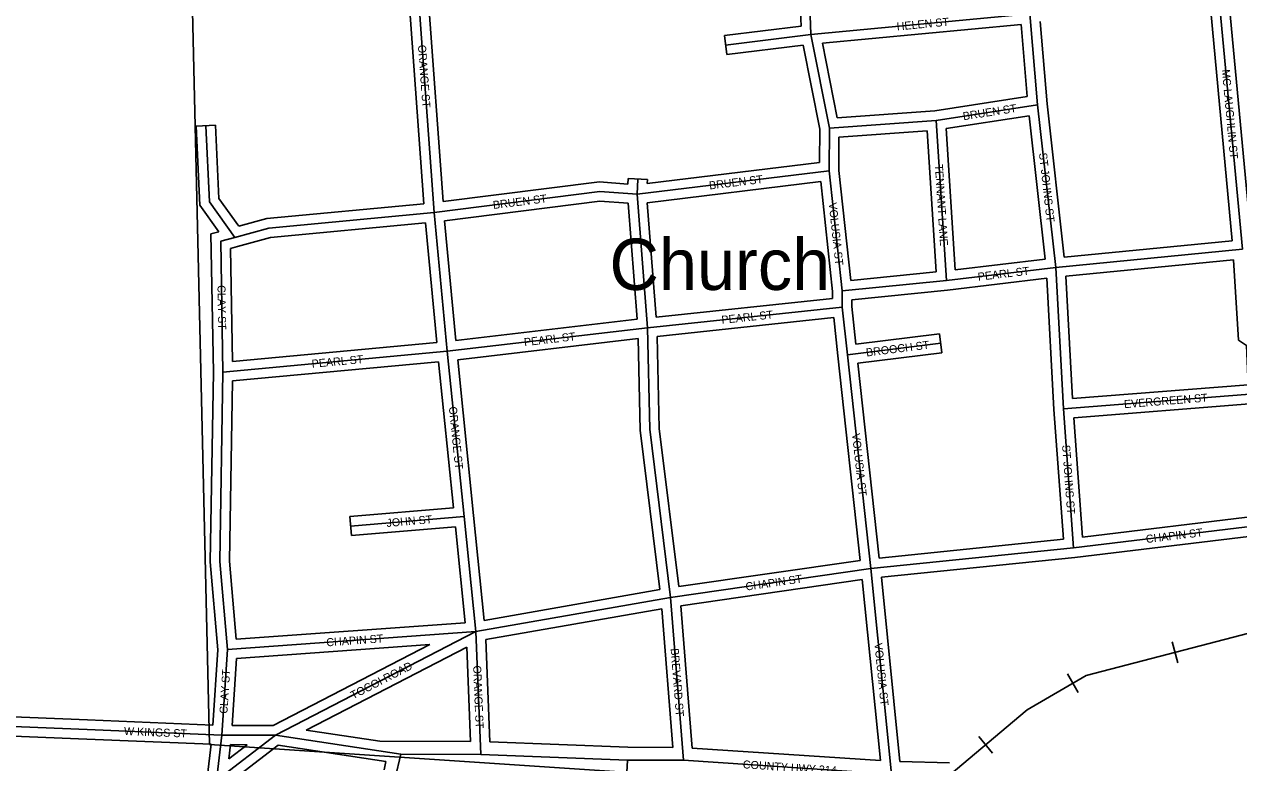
# Model space of a CAD drawing. Extents: x 418523 to 616617, y 1878279 to 2196743.
# Drawn here: x 544325 to 548119, y 2020103 to 2022410 of the extents above; entities that cross this region are included whole.
import ezdxf

# ---------------------------------------------------------------- set-up
doc = ezdxf.new("R2010")
doc.units = 0
for name, color, linetype in [('Level 1', 7, 'Continuous'), ('Level 22', 7, 'Continuous'), ('Level 23', 7, 'Continuous'), ('Level 31', 7, 'Continuous'), ('Level 32', 7, 'Continuous'), ('Level 34', 7, 'Continuous'), ('Level 37', 7, 'Continuous'), ('Level 57', 7, 'Continuous')]:
    doc.layers.add(name, color=color, linetype=linetype)

msp = doc.modelspace()

# ---------------------------------------------------------------- linework, layer by layer
at = {"layer": 'Level 1'}
for p in [(544803.378, 2024421.858), (550362.165, 2019798.188)]:
    msp.add_line(p, (544903.836, 2020159.573), dxfattribs=at)
at = {"layer": 'Level 22'}
for p, q in [((545483.764, 2020054.905), (545500.786, 2020129.767)), ((545750.822, 2020129.012), (545500.786, 2020129.767)), ((546209.332, 2020111.265), (545750.822, 2020129.012)), ((546384.262, 2020110.739), (546209.332, 2020111.265)), ((547034.423, 2020067.335), (546384.262, 2020110.739))]:
    msp.add_line(p, q, dxfattribs=at)
at = {"layer": 'Level 23'}
for p, q in [((545719.164, 2020169.107), (545435.811, 2020169.963)), ((546210.167, 2020151.263), (545779.262, 2020167.941)), ((546350.99, 2020150.839), (546210.166, 2020151.262)), ((546999.981, 2020109.724), (546411.323, 2020149.022)), ((545448.58, 2020080.577), (545454.463, 2020106.448)), ((547215.025, 2020103.152), (547060.592, 2020106.739))]:
    msp.add_line(p, q, dxfattribs=at)
at = {"layer": 'Level 31'}
for p, q in [((546782.41, 2022377.348), (546766.886, 2022802.516)), ((545605.405, 2021821.939), (545541.185, 2022697.471)), ((548130.999, 2021706.743), (548049.9, 2022573.955)), ((546782.41, 2022377.348), (547466.125, 2022441.859)), ((547490.318, 2022158.493), (547466.125, 2022441.859)), ((546515.495, 2022344.691), (546782.41, 2022377.348)), ((546839.845, 2022085.155), (546782.41, 2022377.348)), ((547173.284, 2022109.251), (547490.318, 2022158.493)), ((547547.433, 2021649.922), (547490.318, 2022158.493)), ((546839.447, 2021951.691), (546839.845, 2022085.155)), ((546839.845, 2022085.155), (547173.284, 2022109.251)), ((547205.385, 2021609.119), (547173.284, 2022109.251)), ((546239.038, 2021878.578), (546839.447, 2021951.691)), ((546880.157, 2021576.633), (546839.447, 2021951.691)), ((546239.038, 2021878.578), (546241.716, 2021926.21)), ((546271.378, 2021461.722), (546239.038, 2021878.578)), ((545645.925, 2021388.33), (545605.405, 2021821.939)), ((544938.393, 2021731.956), (544982.478, 2021744.186)), ((544945.39, 2021323.541), (544938.393, 2021731.956)), ((547547.433, 2021649.922), (548130.999, 2021706.743)), ((547205.385, 2021609.119), (547547.433, 2021649.922)), ((547571.157, 2021208.001), (547547.433, 2021649.922)), ((546880.157, 2021576.633), (547205.385, 2021609.119)), ((546880.007, 2021526.448), (546880.157, 2021576.633)), ((546271.378, 2021461.722), (546880.007, 2021526.448)), ((546896.356, 2021376.934), (546880.007, 2021526.448)), ((545645.925, 2021388.33), (546271.378, 2021461.722)), ((546896.356, 2021376.934), (547188.008, 2021413.52)), ((544945.39, 2021323.541), (545645.925, 2021388.33)), ((545698.556, 2020872.133), (545645.925, 2021388.33)), ((546969.47, 2020709.393), (546896.356, 2021376.934)), ((547571.157, 2021208.001), (548179.74, 2021256.384)), ((547603.146, 2020774.42), (547571.157, 2021208.001)), ((545698.556, 2020872.133), (545344.174, 2020842.295)), ((545735.184, 2020512.723), (545698.556, 2020872.133)), ((547603.146, 2020774.42), (548212.127, 2020847.895)), ((546969.47, 2020709.393), (547603.146, 2020774.42)), ((546343.955, 2020619.261), (546969.47, 2020709.393)), ((547034.423, 2020067.335), (546969.47, 2020709.393)), ((545735.184, 2020512.723), (546343.955, 2020619.261)), ((546384.262, 2020110.739), (546343.955, 2020619.261)), ((544959.87, 2020456.524), (545735.184, 2020512.723)), ((545109.271, 2020189.141), (545735.184, 2020512.723)), ((545750.822, 2020129.012), (545735.184, 2020512.723)), ((544942.264, 2020189.649), (544959.87, 2020456.524)), ((544521.15, 2020206.934), (543858.903, 2020234.419)), ((544942.264, 2020189.649), (544521.15, 2020206.934)), ((544925.355, 2020047.872), (544942.264, 2020189.649)), ((544925.355, 2020047.872), (545109.271, 2020189.141)), ((545109.271, 2020189.141), (544942.264, 2020189.649)), ((545500.786, 2020129.767), (545109.271, 2020189.141)), ((546191.902, 2019794.567), (546209.332, 2020111.265))]:
    msp.add_line(p, q, dxfattribs=at)
for points in [[(544982.478, 2021744.186), (544902.957, 2021854.982), (544891.955, 2022092.851)], [(545605.405, 2021821.939), (546122.448, 2021886.929), (546239.038, 2021878.578)], [(544982.478, 2021744.186), (545088.408, 2021773.321), (545605.405, 2021821.939)], [(546343.955, 2020619.261), (546278.665, 2021144.586), (546271.378, 2021461.722)], [(544959.87, 2020456.524), (544935.67, 2020731.527), (544945.39, 2021323.541)]]:
    msp.add_lwpolyline(points, dxfattribs=at)
at = {"layer": 'Level 32'}
for p, q in [((546751.425, 2022403.781), (546737.958, 2022772.602)), ((545573.335, 2021849.056), (545513.565, 2022663.921)), ((545633.015, 2021855.645), (545573.26, 2022670.319)), ((548098.347, 2021733.705), (548023.211, 2022537.155)), ((548158.012, 2021740.095), (548082.607, 2022546.424)), ((546511.851, 2022374.469), (546751.425, 2022403.781)), ((546818.245, 2022350.595), (547438.809, 2022409.146)), ((547458.045, 2022183.841), (547438.809, 2022409.146)), ((547520.176, 2022161.443), (547498.24, 2022418.366)), ((546511.851, 2022374.469), (546519.139, 2022314.912)), ((546864.164, 2022116.99), (546818.245, 2022350.594)), ((546519.139, 2022314.912), (546758.356, 2022344.18)), ((546809.836, 2022082.278), (546758.355, 2022344.18)), ((547169.895, 2022139.085), (547458.045, 2022183.841)), ((547573.948, 2021682.646), (547520.176, 2022161.443)), ((546864.163, 2022116.99), (547169.895, 2022139.085)), ((547204.979, 2022083.813), (547463.998, 2022124.044)), ((547514.295, 2021676.181), (547463.998, 2022124.044)), ((544861.986, 2022091.466), (544921.925, 2022094.238)), ((546809.526, 2021978.269), (546809.837, 2022082.278)), ((547233.296, 2021642.661), (547204.98, 2022083.813)), ((546869.453, 2021953.269), (546869.763, 2022057.237)), ((546869.764, 2022057.237), (547145.283, 2022077.148)), ((547173.592, 2021636.092), (547145.282, 2022077.148)), ((546271.005, 2021912.692), (546809.525, 2021978.271)), ((546906.773, 2021609.441), (546869.452, 2021953.27)), ((546210.795, 2021910.677), (546211.763, 2021927.894)), ((546211.763, 2021927.894), (546271.67, 2021924.525)), ((546271.005, 2021912.692), (546271.67, 2021924.525)), ((546271.171, 2021852.266), (546812.903, 2021918.236)), ((546850.152, 2021575.054), (546812.903, 2021918.236)), ((546239.236, 2021488.157), (546211.126, 2021850.499)), ((546298.902, 2021494.819), (546271.171, 2021852.266)), ((545613.26, 2021415.437), (545578.327, 2021789.259)), ((545672.937, 2021421.706), (545637.979, 2021795.796)), ((544907.999, 2021754.657), (544933.047, 2021761.606)), ((544915.387, 2021323.529), (544908, 2021754.657)), ((544974.834, 2021356.392), (544968.787, 2021709.254)), ((544968.788, 2021709.254), (544990.498, 2021715.277)), ((547573.948, 2021682.646), (548098.347, 2021733.705)), ((547233.296, 2021642.661), (547514.295, 2021676.181)), ((547578.931, 2021622.846), (548102.916, 2021673.865)), ((546906.774, 2021609.441), (547173.593, 2021636.092)), ((547208.655, 2021579.295), (547519.192, 2021616.339)), ((547541.216, 2021206.092), (547519.193, 2021616.338)), ((547599.465, 2021240.346), (547578.931, 2021622.846)), ((546298.902, 2021494.819), (546850.087, 2021553.436)), ((546850.088, 2021553.436), (546850.152, 2021575.055)), ((546910.077, 2021549.471), (547208.655, 2021579.295)), ((546910.014, 2021528.037), (546910.077, 2021549.471)), ((546922.866, 2021410.494), (546910.014, 2021528.037)), ((545672.937, 2021421.706), (546239.236, 2021488.156)), ((546302.005, 2021434.809), (546853.436, 2021493.451)), ((546866.535, 2021373.672), (546853.437, 2021493.452)), ((546922.866, 2021410.495), (547184.274, 2021443.287)), ((547184.274, 2021443.287), (547191.743, 2021383.751)), ((544974.835, 2021356.392), (545613.26, 2021415.437)), ((545678.769, 2021361.976), (546242.144, 2021428.085)), ((545728.403, 2020875.176), (545678.768, 2021361.977)), ((546936.491, 2020734.951), (546866.535, 2021373.667)), ((546929.395, 2021350.841), (547191.743, 2021383.751)), ((544974.946, 2021296.144), (545619.094, 2021355.719)), ((545665.615, 2020899.465), (545619.094, 2021355.719)), ((546996.05, 2020742.278), (546929.395, 2021350.841)), ((547599.465, 2021240.346), (548148.424, 2021283.988)), ((547603.272, 2021180.458), (548152.197, 2021224.098)), ((547571.083, 2020801.286), (547541.216, 2021206.092)), ((547630.754, 2020807.968), (547603.272, 2021180.458)), ((545665.614, 2020899.466), (545341.656, 2020872.19)), ((545346.692, 2020812.399), (545341.656, 2020872.19)), ((545761.763, 2020547.831), (545728.403, 2020875.174)), ((547630.755, 2020807.967), (548179.871, 2020874.22)), ((545671.7, 2020839.763), (545346.692, 2020812.399)), ((545702.206, 2020540.411), (545671.7, 2020839.763)), ((546996.05, 2020742.278), (547571.083, 2020801.286)), ((547606.475, 2020744.602), (548185.028, 2020814.406)), ((546369.955, 2020653.316), (546936.492, 2020734.951)), ((547002.335, 2020682.607), (547606.475, 2020744.602)), ((547060.591, 2020106.738), (547002.335, 2020682.606)), ((545761.763, 2020547.831), (546310.663, 2020643.891)), ((546376.085, 2020593.579), (546942.772, 2020675.235)), ((546999.981, 2020109.724), (546942.772, 2020675.235)), ((545766.23, 2020487.699), (546316.655, 2020584.024)), ((546350.99, 2020150.84), (546316.655, 2020584.025)), ((546411.323, 2020149.021), (546376.086, 2020593.579)), ((544987.166, 2020488.581), (545702.206, 2020540.411)), ((544914.256, 2020220.823), (544929.784, 2020456.194)), ((544988.089, 2020428.49), (545591.532, 2020472.231)), ((545102.018, 2020219.163), (545591.532, 2020472.231)), ((545205.165, 2020204.941), (545707.127, 2020464.444)), ((545719.164, 2020169.107), (545707.126, 2020464.444)), ((545779.262, 2020167.941), (545766.23, 2020487.699)), ((544974.304, 2020219.551), (544988.088, 2020428.489)), ((544522.394, 2020236.909), (543888.35, 2020263.223)), ((544914.255, 2020220.823), (544522.38, 2020236.909)), ((544519.906, 2020176.958), (543911.655, 2020202.201)), ((545102.018, 2020219.162), (544974.304, 2020219.551)), ((545435.811, 2020169.963), (545205.165, 2020204.941)), ((544908.635, 2020161.003), (544519.92, 2020176.958)), ((544897.147, 2020064.68), (544908.635, 2020161.003)), ((544943.153, 2020023.711), (545117.411, 2020157.561)), ((544963.582, 2020115.064), (544968.89, 2020159.566)), ((544963.582, 2020115.064), (545021.312, 2020159.406)), ((545021.313, 2020159.406), (544968.891, 2020159.566)), ((545454.463, 2020106.448), (545117.41, 2020157.562))]:
    msp.add_line(p, q, dxfattribs=at)
for points in [[(544933.047, 2021761.606), (544873.399, 2021844.713), (544861.986, 2022091.466)], [(544994.669, 2021778.653), (544932.515, 2021865.251), (544921.925, 2022094.238)], [(545633.014, 2021855.645), (546121.64, 2021917.065), (546210.796, 2021910.677)], [(545637.98, 2021795.796), (546123.255, 2021856.793), (546211.126, 2021850.499)], [(544994.668, 2021778.653), (545082.984, 2021802.945), (545573.335, 2021849.055)], [(544990.434, 2021715.26), (545093.832, 2021743.698), (545578.327, 2021789.259)], [(548148.424, 2021283.988), (548142.725, 2021406.493), (548117.948, 2021423.156), (548102.916, 2021673.864)], [(546310.663, 2020643.89), (546248.707, 2021142.386), (546242.143, 2021428.085)], [(546369.955, 2020653.316), (546308.624, 2021146.786), (546302.005, 2021434.809)], [(544929.784, 2020456.194), (544905.648, 2020730.456), (544915.387, 2021323.53)], [(544987.167, 2020488.582), (544965.693, 2020732.598), (544974.947, 2021296.145)]]:
    msp.add_lwpolyline(points, dxfattribs=at)
at = {"layer": 'Level 37'}
for p, q in [((547911.267, 2020480.545), (547928.21, 2020415.368)), ((547583.639, 2020380.552), (547617.758, 2020322.492)), ((547306.622, 2020184.636), (547349.877, 2020133.021))]:
    msp.add_line(p, q, dxfattribs=at)
msp.add_lwpolyline([(551085.71, 2020718.422), (550739.265, 2020693.236), (550125.621, 2020649.553), (548242.201, 2020514.691), (548150.914, 2020508.051), (547641.895, 2020375.731), (547458.405, 2020267.905), (547214.096, 2020063.162), (546823.005, 2019735.215), (546101.487, 2019130.063), (545879.085, 2018943.447), (545642.385, 2018744.875), (544473.775, 2017765.446), (540869.835, 2014744.684)], dxfattribs=at)

# ---------------------------------------------------------------- texts
at = {"layer": 'Level 34'}
for s, height, rotation, p in [('HELEN ST', 25, 5.389386, (547051.596, 2022390.192)), ('ORANGE ST', 25, 274.194022, (545554.54, 2022344.546)), ('MC LAUGHLIN ST', 25, 275.341578, (548065.996, 2022267.601)), ('BRUEN ST', 25, 8.827897, (547259.023, 2022109.921)), ('ST JOHNS ST', 24.99916, 276.406828, (547494.75, 2022007.036)), ('TENNANT LANE', 25, 273.6716, (547169.628, 2021971.067)), ('BRUEN ST', 25, 6.942228, (546465.717, 2021893.591)), ('BRUEN ST', 25, 7.163544, (545790.483, 2021832.607)), ('VOLUSIA ST', 25, 276.193819, (546837.74, 2021851.585)), ('PEARL ST', 25, 6.802031, (547305.176, 2021608.436)), ('CLAY ST', 25, 270.980728, (544928.244, 2021594.613)), ('PEARL ST', 25, 6.069697, (546504.196, 2021473.913)), ('PEARL ST', 24.9992, 6.691953, (545887.384, 2021404.08)), ('BROOCH ST', 25, 7.149494, (546956.078, 2021371.829)), ('PEARL ST', 25, 5.283297, (545223.891, 2021336.746)), ('EVERGREEN ST', 25, 4.544789, (547761.525, 2021210.597)), ('ORANGE ST', 25, 275.820794, (545651.084, 2021214.506)), ('VOLUSIA ST', 24.9992, 276.249511, (546910.768, 2021130.558)), ('ST JOHNS ST', 25, 274.218525, (547566.97, 2021094.889)), ('JOHN ST', 24.9992, 4.812197, (545457.452, 2020839.29)), ('CHAPIN ST', 25, 6.878908, (547830.334, 2020789.243)), ('CHAPIN ST', 24.9992, 8.198844, (546579.943, 2020640.637)), ('CHAPIN ST', 25, 4.1452, (545269.269, 2020466.42)), ('BREVARD ST', 25, 274.530919, (546344.07, 2020459.619)), ('VOLUSIA ST', 25, 275.775578, (546980.524, 2020475.945)), ('TOCOI ROAD', 25, 27.337169, (545352.005, 2020300.56)), ('CLAY ST', 24.9992, 86.224533, (544959.122, 2020255.326)), ('ORANGE ST', 25, 272.332911, (545727.012, 2020406.271)), ('W KINGS ST', 25, 357.648889, (544635.841, 2020189.717)), ('COUNTY HWY 214', 24.99916, 356.179958, (546568.983, 2020085.881))]:
    msp.add_text(s, height=height, rotation=rotation, dxfattribs=at).set_placement(p)
at = {"layer": 'Level 57'}
msp.add_text('Church', height=160, dxfattribs=at).set_placement((546152.898, 2021579.906))

doc.saveas('drawing.dxf')
